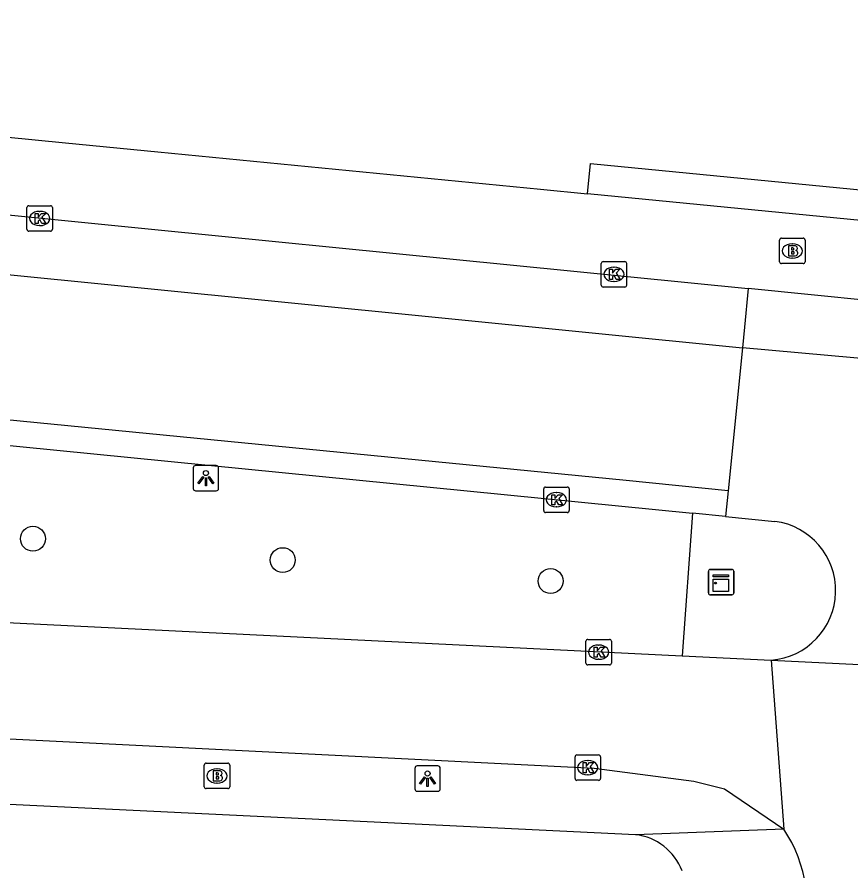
# Model space of a CAD drawing. Extents: x 163010 to 163853, y 382793 to 383982.
# Drawn here: x 163436.54 to 163469.3, y 383840.91 to 383874.45 of the extents above; entities that cross this region are included whole.
import ezdxf

# ---------------------------------------------------------------- set-up
doc = ezdxf.new("R2010")
doc.units = 0
for name, color, linetype in [('IMGEO_Boom', 7, 'Continuous'), ('IMGEO_Brandkraan', 7, 'Continuous'), ('IMGEO_Grasland_overig', 7, 'Continuous'), ('IMGEO_Kast', 7, 'Continuous'), ('IMGEO_Kolk', 7, 'Continuous'), ('IMGEO_Lichtpunt', 7, 'Continuous'), ('IMGEO_Parkeervlak_open', 7, 'Continuous'), ('IMGEO_Rijbaan_lokaal_open', 7, 'Continuous'), ('IMGEO_Verkeerseiland_open', 7, 'Continuous'), ('IMGEO_Voetpad_open', 7, 'Continuous')]:
    doc.layers.add(name, color=color, linetype=linetype)

msp = doc.modelspace()

# ---------------------------------------------------------------- linework, layer by layer
at = {"layer": 'IMGEO_Boom'}
for centre in [(163437.166, 383853.958), (163446.981, 383853.118), (163457.502, 383852.295)]:
    msp.add_circle(centre, 0.489, dxfattribs=at)
at = {"layer": 'IMGEO_Brandkraan'}
for p, q in [((163466.498, 383864.84), (163466.498, 383865.692)), ((163466.573, 383865.766), (163467.425, 383865.766)), ((163466.986, 383865.546), (163467.011, 383865.546)), ((163467.499, 383865.692), (163467.499, 383864.84)), ((163467.009, 383864.986), (163466.984, 383864.986)), ((163467.425, 383864.766), (163466.573, 383864.766)), ((163443.897, 383844.215), (163443.897, 383845.067)), ((163443.972, 383845.141), (163444.824, 383845.141)), ((163444.898, 383845.067), (163444.898, 383844.215)), ((163444.385, 383844.921), (163444.41, 383844.921)), ((163444.408, 383844.361), (163444.383, 383844.361)), ((163444.824, 383844.141), (163443.972, 383844.141))]:
    msp.add_line(p, q, dxfattribs=at)
for points in [[(163466.498, 383864.84), (163466.498, 383865.692)], [(163466.573, 383865.766), (163467.425, 383865.766)], [(163466.846, 383865.466), (163466.846, 383865.066), (163467.059, 383865.066)], [(163467.077, 383865.466), (163466.846, 383865.466)], [(163467.499, 383865.692), (163467.499, 383864.84)], [(163467.025, 383865.385), (163466.971, 383865.385), (163466.971, 383865.309)], [(163466.971, 383865.309), (163467.024, 383865.309)], [(163467.033, 383865.233), (163466.971, 383865.233), (163466.971, 383865.152)], [(163466.971, 383865.152), (163467.033, 383865.152)], [(163467.425, 383864.766), (163466.573, 383864.766)], [(163443.897, 383844.215), (163443.897, 383845.067)], [(163443.972, 383845.141), (163444.824, 383845.141)], [(163444.898, 383845.067), (163444.898, 383844.215)], [(163444.245, 383844.841), (163444.245, 383844.441), (163444.458, 383844.441)], [(163444.476, 383844.841), (163444.245, 383844.841)], [(163444.424, 383844.76), (163444.37, 383844.76), (163444.37, 383844.684)], [(163444.37, 383844.684), (163444.423, 383844.684)], [(163444.432, 383844.608), (163444.37, 383844.608), (163444.37, 383844.527)], [(163444.37, 383844.527), (163444.432, 383844.527)], [(163444.824, 383844.141), (163443.972, 383844.141)]]:
    msp.add_lwpolyline(points, dxfattribs=at)
for centre, radius, start, end in [((163466.575, 383865.69), 0.0765, 91.552, 178.448), ((163466.575, 383865.69), 0.0765, 91.552, 178.448), ((163467.081, 383865.321), 0.145, 59.4692, 91.5367), ((163467.423, 383865.69), 0.0765, 1.552, 88.448), ((163467.423, 383865.69), 0.0765, 1.552, 88.448), ((163467.026, 383865.347), 0.0379, 267.8285, 90.9355), ((163467.034, 383865.192), 0.0404, 269.8759, 90.5077), ((163467.106, 383865.368), 0.0922, 285.5137, 58.1501), ((163467.111, 383865.176), 0.105, 301.3115, 78.989), ((163466.575, 383864.842), 0.0765, 181.552, 268.448), ((163466.575, 383864.842), 0.0765, 181.552, 268.448), ((163467.065, 383865.317), 0.251, 268.6676, 293.5347), ((163467.423, 383864.842), 0.0765, 271.552, 358.448), ((163467.423, 383864.842), 0.0765, 271.552, 358.448), ((163443.974, 383845.065), 0.0765, 91.552, 178.448), ((163443.974, 383845.065), 0.0765, 91.552, 178.448), ((163444.822, 383845.065), 0.0765, 1.552, 88.448), ((163444.822, 383845.065), 0.0765, 1.552, 88.448), ((163444.425, 383844.722), 0.0379, 267.8285, 90.9355), ((163444.48, 383844.696), 0.145, 59.4692, 91.5367), ((163444.505, 383844.743), 0.0922, 285.5137, 58.1501), ((163444.433, 383844.567), 0.0404, 269.8759, 90.5077), ((163444.464, 383844.692), 0.251, 268.6676, 293.5347), ((163444.51, 383844.551), 0.105, 301.3115, 78.989), ((163443.974, 383844.217), 0.0765, 181.552, 268.448), ((163443.974, 383844.217), 0.0765, 181.552, 268.448), ((163444.822, 383844.217), 0.0765, 271.552, 358.448), ((163444.822, 383844.217), 0.0765, 271.552, 358.448)]:
    msp.add_arc(centre, radius, start, end, dxfattribs=at)
for centre, major_axis, ratio, start_param, end_param in [((163466.985, 383865.266), (-0.387, 0.002), 0.722429, 4.712389, 7.853982), ((163467.01, 383865.266), (-0.39, 0.002), 0.717154, 1.570796, 4.712389), ((163444.384, 383844.641), (-0.387, 0.002), 0.722429, 4.712389, 7.853982), ((163444.409, 383844.641), (-0.39, 0.002), 0.717154, 1.570796, 4.712389)]:
    msp.add_ellipse(centre, major_axis=major_axis, ratio=ratio, start_param=start_param, end_param=end_param, dxfattribs=at)
at = {"layer": 'IMGEO_Grasland_overig'}
msp.add_lwpolyline([(163458.947, 383867.507), (163459.065, 383868.702), (163471.008, 383867.533)], dxfattribs=at)
at = {"layer": 'IMGEO_Kast'}
for p, q in [((163463.775, 383852.754), (163464.616, 383852.754)), ((163464.616, 383852.754), (163463.775, 383852.754)), ((163463.7, 383851.829), (163463.7, 383852.67)), ((163463.7, 383852.67), (163463.7, 383851.829)), ((163464.7, 383852.679), (163464.7, 383851.838)), ((163464.7, 383851.838), (163464.7, 383852.679)), ((163464.625, 383851.754), (163463.784, 383851.754)), ((163463.784, 383851.754), (163464.625, 383851.754))]:
    msp.add_line(p, q, dxfattribs=at)
for points in [[(163463.895, 383852.544), (163464.495, 383852.544), (163464.495, 383852.459), (163463.895, 383852.459), (163463.895, 383852.544)], [(163463.895, 383852.369), (163464.495, 383852.369), (163464.495, 383851.88), (163463.895, 383851.88), (163463.895, 383852.369)]]:
    msp.add_lwpolyline(points, dxfattribs=at)
msp.add_circle((163463.979, 383852.218), 0.0377, dxfattribs=at)
for centre, start, end in [((163463.778, 383852.676), 92.4484, 184.2845), ((163463.778, 383852.676), 92.4484, 184.2845), ((163464.622, 383852.676), 2.4484, 94.2845), ((163464.622, 383852.676), 2.4484, 94.2845), ((163463.778, 383851.832), 182.4484, 274.2845), ((163463.778, 383851.832), 182.4484, 274.2845), ((163464.622, 383851.832), 272.4484, 4.2845), ((163464.622, 383851.832), 272.4484, 4.2845)]:
    msp.add_arc(centre, 0.0779, start, end, dxfattribs=at)
at = {"layer": 'IMGEO_Kolk'}
for p, q in [((163436.93, 383866.114), (163436.93, 383866.966)), ((163437.005, 383867.04), (163437.857, 383867.04)), ((163437.418, 383866.82), (163437.443, 383866.82)), ((163437.931, 383866.966), (163437.931, 383866.114)), ((163437.441, 383866.26), (163437.416, 383866.26)), ((163437.857, 383866.04), (163437.005, 383866.04)), ((163459.565, 383864.846), (163460.417, 383864.846)), ((163459.49, 383863.92), (163459.49, 383864.772)), ((163459.978, 383864.626), (163460.003, 383864.626)), ((163460.491, 383864.772), (163460.491, 383863.92)), ((163460.417, 383863.846), (163459.565, 383863.846)), ((163460.001, 383864.066), (163459.976, 383864.066)), ((163457.231, 383855.063), (163457.231, 383855.915)), ((163457.306, 383855.989), (163458.158, 383855.989)), ((163457.719, 383855.769), (163457.744, 383855.769)), ((163458.232, 383855.915), (163458.232, 383855.063)), ((163457.742, 383855.209), (163457.717, 383855.209)), ((163458.158, 383854.989), (163457.306, 383854.989)), ((163458.891, 383849.076), (163458.891, 383849.928)), ((163458.966, 383850.002), (163459.818, 383850.002)), ((163459.379, 383849.782), (163459.404, 383849.782)), ((163459.892, 383849.928), (163459.892, 383849.076)), ((163459.402, 383849.222), (163459.377, 383849.222)), ((163459.818, 383849.002), (163458.966, 383849.002)), ((163458.462, 383844.541), (163458.462, 383845.393)), ((163458.537, 383845.467), (163459.389, 383845.467)), ((163459.463, 383845.393), (163459.463, 383844.541)), ((163458.95, 383845.247), (163458.975, 383845.247)), ((163458.973, 383844.687), (163458.948, 383844.687)), ((163459.389, 383844.467), (163458.537, 383844.467))]:
    msp.add_line(p, q, dxfattribs=at)
for points in [[(163436.93, 383866.114), (163436.93, 383866.966)], [(163437.005, 383867.04), (163437.857, 383867.04)], [(163437.931, 383866.966), (163437.931, 383866.114)], [(163437.251, 383866.74), (163437.374, 383866.74), (163437.374, 383866.589), (163437.504, 383866.74), (163437.668, 383866.74), (163437.522, 383866.589), (163437.675, 383866.34), (163437.523, 383866.34), (163437.438, 383866.504), (163437.374, 383866.437), (163437.374, 383866.34), (163437.251, 383866.34), (163437.251, 383866.74)], [(163437.857, 383866.04), (163437.005, 383866.04)], [(163459.565, 383864.846), (163460.417, 383864.846)], [(163459.49, 383863.92), (163459.49, 383864.772)], [(163459.811, 383864.546), (163459.934, 383864.546), (163459.934, 383864.395), (163460.064, 383864.546), (163460.228, 383864.546), (163460.082, 383864.395), (163460.235, 383864.146), (163460.083, 383864.146), (163459.998, 383864.31), (163459.934, 383864.243), (163459.934, 383864.146), (163459.811, 383864.146), (163459.811, 383864.546)], [(163460.491, 383864.772), (163460.491, 383863.92)], [(163460.417, 383863.846), (163459.565, 383863.846)], [(163457.231, 383855.063), (163457.231, 383855.915)], [(163457.306, 383855.989), (163458.158, 383855.989)], [(163458.232, 383855.915), (163458.232, 383855.063)], [(163457.552, 383855.689), (163457.675, 383855.689), (163457.675, 383855.538), (163457.805, 383855.689), (163457.969, 383855.689), (163457.823, 383855.538), (163457.976, 383855.289), (163457.824, 383855.289), (163457.739, 383855.453), (163457.675, 383855.386), (163457.675, 383855.289), (163457.552, 383855.289), (163457.552, 383855.689)], [(163458.158, 383854.989), (163457.306, 383854.989)], [(163458.891, 383849.076), (163458.891, 383849.928)], [(163458.966, 383850.002), (163459.818, 383850.002)], [(163459.212, 383849.702), (163459.335, 383849.702), (163459.335, 383849.551), (163459.465, 383849.702), (163459.629, 383849.702), (163459.483, 383849.551), (163459.636, 383849.302), (163459.484, 383849.302), (163459.399, 383849.466), (163459.335, 383849.399), (163459.335, 383849.302), (163459.212, 383849.302), (163459.212, 383849.702)], [(163459.892, 383849.928), (163459.892, 383849.076)], [(163459.818, 383849.002), (163458.966, 383849.002)], [(163458.462, 383844.541), (163458.462, 383845.393)], [(163458.537, 383845.467), (163459.389, 383845.467)], [(163459.463, 383845.393), (163459.463, 383844.541)], [(163458.783, 383845.167), (163458.906, 383845.167), (163458.906, 383845.016), (163459.036, 383845.167), (163459.2, 383845.167), (163459.054, 383845.016), (163459.207, 383844.767), (163459.055, 383844.767), (163458.97, 383844.931), (163458.906, 383844.864), (163458.906, 383844.767), (163458.783, 383844.767), (163458.783, 383845.167)], [(163459.389, 383844.467), (163458.537, 383844.467)]]:
    msp.add_lwpolyline(points, dxfattribs=at)
for centre, start, end in [((163437.007, 383866.964), 91.552, 178.448), ((163437.007, 383866.964), 91.552, 178.448), ((163437.855, 383866.964), 1.552, 88.448), ((163437.855, 383866.964), 1.552, 88.448), ((163437.007, 383866.116), 181.552, 268.448), ((163437.007, 383866.116), 181.552, 268.448), ((163437.855, 383866.116), 271.552, 358.448), ((163437.855, 383866.116), 271.552, 358.448), ((163459.567, 383864.77), 91.552, 178.448), ((163459.567, 383864.77), 91.552, 178.448), ((163460.415, 383864.77), 1.552, 88.448), ((163460.415, 383864.77), 1.552, 88.448), ((163459.567, 383863.922), 181.552, 268.448), ((163459.567, 383863.922), 181.552, 268.448), ((163460.415, 383863.922), 271.552, 358.448), ((163460.415, 383863.922), 271.552, 358.448), ((163457.308, 383855.913), 91.552, 178.448), ((163457.308, 383855.913), 91.552, 178.448), ((163458.156, 383855.913), 1.552, 88.448), ((163458.156, 383855.913), 1.552, 88.448), ((163457.308, 383855.065), 181.552, 268.448), ((163457.308, 383855.065), 181.552, 268.448), ((163458.156, 383855.065), 271.552, 358.448), ((163458.156, 383855.065), 271.552, 358.448), ((163458.968, 383849.926), 91.552, 178.448), ((163458.968, 383849.926), 91.552, 178.448), ((163459.816, 383849.926), 1.552, 88.448), ((163459.816, 383849.926), 1.552, 88.448), ((163458.968, 383849.078), 181.552, 268.448), ((163458.968, 383849.078), 181.552, 268.448), ((163459.816, 383849.078), 271.552, 358.448), ((163459.816, 383849.078), 271.552, 358.448), ((163458.539, 383845.391), 91.552, 178.448), ((163458.539, 383845.391), 91.552, 178.448), ((163459.387, 383845.391), 1.552, 88.448), ((163459.387, 383845.391), 1.552, 88.448), ((163458.539, 383844.543), 181.552, 268.448), ((163458.539, 383844.543), 181.552, 268.448), ((163459.387, 383844.543), 271.552, 358.448), ((163459.387, 383844.543), 271.552, 358.448)]:
    msp.add_arc(centre, 0.0765, start, end, dxfattribs=at)
for centre, major_axis, ratio, start_param, end_param in [((163437.417, 383866.54), (-0.387, 0.002), 0.722429, 4.712389, 7.853982), ((163437.442, 383866.54), (-0.39, 0.002), 0.717154, 1.570796, 4.712389), ((163459.977, 383864.346), (-0.387, 0.002), 0.722429, 4.712389, 7.853982), ((163460.002, 383864.346), (-0.39, 0.002), 0.717154, 1.570796, 4.712389), ((163457.718, 383855.489), (-0.387, 0.002), 0.722429, 4.712389, 7.853982), ((163457.743, 383855.489), (-0.39, 0.002), 0.717154, 1.570796, 4.712389), ((163459.378, 383849.502), (-0.387, 0.002), 0.722429, 4.712389, 7.853982), ((163459.403, 383849.502), (-0.39, 0.002), 0.717154, 1.570796, 4.712389), ((163458.949, 383844.967), (-0.387, 0.002), 0.722429, 4.712389, 7.853982), ((163458.974, 383844.967), (-0.39, 0.002), 0.717154, 1.570796, 4.712389)]:
    msp.add_ellipse(centre, major_axis=major_axis, ratio=ratio, start_param=start_param, end_param=end_param, dxfattribs=at)
at = {"layer": 'IMGEO_Lichtpunt'}
for p, q in [((163443.464, 383856.741), (163443.464, 383855.934)), ((163443.464, 383856.741), (163443.464, 383855.934)), ((163444.366, 383856.836), (163443.558, 383856.836)), ((163444.366, 383856.836), (163443.558, 383856.836)), ((163444.46, 383855.934), (163444.46, 383856.741)), ((163444.46, 383855.934), (163444.46, 383856.741)), ((163443.558, 383855.84), (163444.366, 383855.84)), ((163443.558, 383855.84), (163444.366, 383855.84)), ((163453.072, 383845.032), (163452.264, 383845.032)), ((163453.072, 383845.032), (163452.264, 383845.032)), ((163452.17, 383844.937), (163452.17, 383844.13)), ((163452.17, 383844.937), (163452.17, 383844.13)), ((163453.166, 383844.13), (163453.166, 383844.937)), ((163453.166, 383844.13), (163453.166, 383844.937)), ((163452.264, 383844.036), (163453.072, 383844.036)), ((163452.264, 383844.036), (163453.072, 383844.036))]:
    msp.add_line(p, q, dxfattribs=at)
for points in [[(163443.838, 383856.405), (163443.877, 383856.377), (163443.689, 383856.115), (163443.651, 383856.142), (163443.838, 383856.405)], [(163444.05, 383856.377), (163444.088, 383856.404), (163444.275, 383856.142), (163444.236, 383856.114), (163444.05, 383856.377)], [(163443.94, 383856.357), (163443.987, 383856.357), (163443.987, 383856.035), (163443.94, 383856.035), (163443.94, 383856.357)], [(163452.544, 383844.601), (163452.583, 383844.573), (163452.395, 383844.311), (163452.357, 383844.338), (163452.544, 383844.601)], [(163452.646, 383844.553), (163452.693, 383844.553), (163452.693, 383844.231), (163452.646, 383844.231), (163452.646, 383844.553)], [(163452.756, 383844.573), (163452.794, 383844.6), (163452.981, 383844.338), (163452.942, 383844.31), (163452.756, 383844.573)]]:
    msp.add_lwpolyline(points, dxfattribs=at)
for centre in [(163443.963, 383856.539), (163452.669, 383844.735)]:
    msp.add_circle(centre, 0.0994, dxfattribs=at)
for centre, start, end in [((163443.558, 383856.741), 90, 180), ((163443.558, 383856.741), 90, 180), ((163444.366, 383856.741), 0, 90), ((163444.366, 383856.741), 0, 90), ((163443.558, 383855.934), 180, 270), ((163443.558, 383855.934), 180, 270), ((163444.366, 383855.934), 270, 0), ((163444.366, 383855.934), 270, 360), ((163452.264, 383844.937), 90, 180), ((163452.264, 383844.937), 90, 180), ((163453.072, 383844.937), 0, 90), ((163453.072, 383844.937), 0, 90), ((163452.264, 383844.13), 180, 270), ((163452.264, 383844.13), 180, 270), ((163453.072, 383844.13), 270, 0), ((163453.072, 383844.13), 270, 360)]:
    msp.add_arc(centre, 0.0946, start, end, dxfattribs=at)
at = {"layer": 'IMGEO_Parkeervlak_open'}
for points in [[(163465.269, 383863.787), (163465.118, 383862.264), (163465.038, 383861.463)], [(163421.611, 383859.076), (163421.974, 383859.039), (163463.08, 383854.961)], [(163464.38, 383854.832), (163463.08, 383854.961)]]:
    msp.add_lwpolyline(points, dxfattribs=at)
at = {"layer": 'IMGEO_Rijbaan_lokaal_open'}
for points in [[(163345.604, 383873.373), (163465.038, 383861.463)], [(163464.481, 383855.846), (163460.475, 383856.249), (163348.385, 383867.223), (163345.033, 383867.547)], [(163465.038, 383861.463), (163464.481, 383855.846)], [(163481.801, 383859.958), (163465.038, 383861.463)], [(163464.481, 383855.846), (163464.38, 383854.832)], [(163464.38, 383854.832), (163466.315, 383854.64)], [(163421.199, 383851.409), (163421.528, 383851.393), (163462.672, 383849.364)], [(163462.672, 383849.364), (163466.171, 383849.192)], [(163466.171, 383849.192), (163473.65, 383848.823)], [(163466.171, 383849.192), (163466.663, 383842.553)], [(163396.301, 383848.031), (163416.105, 383847.074), (163419.532, 383846.913), (163420.344, 383846.876), (163423.72, 383846.722), (163459.217, 383844.944), (163463.133, 383844.438), (163464.328, 383844.132), (163466.663, 383842.553)]]:
    msp.add_lwpolyline(points, dxfattribs=at)
for centre, radius, start, end in [((163465.963, 383851.923), 2.739, 274.3633, 82.6085), ((163462.135, 383839.527), 5.447, 342.4587, 33.7568)]:
    msp.add_arc(centre, radius, start, end, dxfattribs=at)
at = {"layer": 'IMGEO_Verkeerseiland_open'}
msp.add_lwpolyline([(163463.08, 383854.961), (163462.672, 383849.364)], dxfattribs=at)
at = {"layer": 'IMGEO_Voetpad_open'}
for points in [[(163353.03, 383877.877), (163353.859, 383877.796), (163355.104, 383877.674), (163367.138, 383876.498), (163368.234, 383876.391), (163374.554, 383875.772), (163379.38, 383875.299), (163385.645, 383874.686), (163386.593, 383874.593), (163390.523, 383874.208), (163394.883, 383873.781), (163407.84, 383872.512), (163410.528, 383872.249), (163422.471, 383871.079), (163427.448, 383870.592), (163438.446, 383869.515), (163442.078, 383869.159), (163457.106, 383867.687), (163458.947, 383867.507)], [(163345.817, 383875.552), (163373.79, 383872.81), (163379.513, 383872.249), (163390.672, 383871.155), (163394.426, 383870.787), (163406.591, 383869.595), (163411.409, 383869.123), (163421.765, 383868.108), (163428.032, 383867.494), (163437.894, 383866.512), (163442.083, 383866.095), (163465.269, 383863.787)], [(163470.89, 383866.337), (163458.947, 383867.507)], [(163482.019, 383862.153), (163472.562, 383863.061), (163465.269, 383863.787)], [(163460.84, 383842.329), (163420.54, 383844.279)], [(163466.663, 383842.553), (163460.84, 383842.329)]]:
    msp.add_lwpolyline(points, dxfattribs=at)
msp.add_arc((163460.6, 383840.135), 2.207, 20.4994, 83.7507, dxfattribs=at)

doc.saveas('drawing.dxf')
